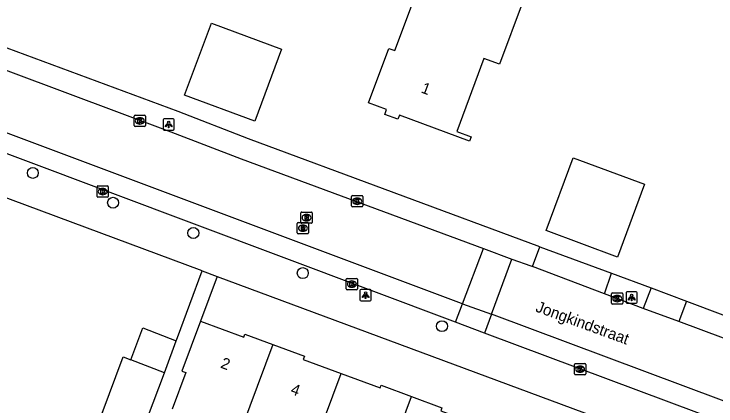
# Model space of a CAD drawing. Extents: x 163268 to 164360, y 381529 to 382285.
# Drawn here: x 163785.8 to 163848.4, y 382061.6 to 382096.5 of the extents above; entities that cross this region are included whole.
import ezdxf

# ---------------------------------------------------------------- set-up
doc = ezdxf.new("R2010")
doc.units = 0
for name, color, linetype in [('IMGEO_Boom', 7, 'Continuous'), ('IMGEO_Kolk', 7, 'Continuous'), ('IMGEO_Lichtpunt', 7, 'Continuous'), ('IMGEO_Openbare_ruimte_label', 7, 'Continuous'), ('IMGEO_Pand', 7, 'Continuous'), ('IMGEO_Pand_nummerreeks', 7, 'Continuous'), ('IMGEO_Parkeervlak_open', 7, 'Continuous'), ('IMGEO_Rijbaan_lokaal_open', 7, 'Continuous'), ('IMGEO_Rioolput', 7, 'Continuous'), ('IMGEO_Voetpad_open', 7, 'Continuous')]:
    doc.layers.add(name, color=color, linetype=linetype)

msp = doc.modelspace()

# ---------------------------------------------------------------- linework, layer by layer
at = {"layer": 'IMGEO_Boom'}
for centre in [(163787.51, 382082.359), (163794.66, 382079.699), (163801.809, 382077), (163811.557, 382073.427), (163823.954, 382068.699)]:
    msp.add_circle(centre, 0.489, dxfattribs=at)
at = {"layer": 'IMGEO_Kolk'}
for p, q in [((163796.537, 382086.57), (163796.537, 382087.422)), ((163796.612, 382087.496), (163797.464, 382087.496)), ((163797.538, 382087.422), (163797.538, 382086.57)), ((163797.025, 382087.276), (163797.05, 382087.276)), ((163797.464, 382086.496), (163796.612, 382086.496)), ((163797.048, 382086.716), (163797.023, 382086.716)), ((163793.307, 382081.195), (163794.159, 382081.195)), ((163793.232, 382080.269), (163793.232, 382081.121)), ((163793.72, 382080.975), (163793.745, 382080.975)), ((163794.233, 382081.121), (163794.233, 382080.269)), ((163794.159, 382080.195), (163793.307, 382080.195)), ((163793.743, 382080.415), (163793.718, 382080.415)), ((163815.906, 382079.41), (163815.906, 382080.262)), ((163815.981, 382080.336), (163816.833, 382080.336)), ((163816.394, 382080.116), (163816.419, 382080.116)), ((163816.907, 382080.262), (163816.907, 382079.41)), ((163816.833, 382079.336), (163815.981, 382079.336)), ((163816.417, 382079.556), (163816.392, 382079.556)), ((163815.426, 382072.025), (163815.426, 382072.877)), ((163815.501, 382072.951), (163816.353, 382072.951)), ((163815.914, 382072.731), (163815.939, 382072.731)), ((163816.427, 382072.877), (163816.427, 382072.025)), ((163816.353, 382071.951), (163815.501, 382071.951)), ((163815.937, 382072.171), (163815.912, 382072.171)), ((163839.066, 382070.736), (163839.066, 382071.588)), ((163839.141, 382071.662), (163839.993, 382071.662)), ((163839.554, 382071.442), (163839.579, 382071.442)), ((163840.067, 382071.588), (163840.067, 382070.736)), ((163839.993, 382070.662), (163839.141, 382070.662)), ((163839.577, 382070.882), (163839.552, 382070.882)), ((163835.754, 382064.44), (163835.754, 382065.292)), ((163835.829, 382065.366), (163836.681, 382065.366)), ((163836.242, 382065.146), (163836.267, 382065.146)), ((163836.755, 382065.292), (163836.755, 382064.44)), ((163836.681, 382064.366), (163835.829, 382064.366)), ((163836.265, 382064.586), (163836.24, 382064.586))]:
    msp.add_line(p, q, dxfattribs=at)
for points in [[(163796.537, 382086.57), (163796.537, 382087.422)], [(163796.612, 382087.496), (163797.464, 382087.496)], [(163797.538, 382087.422), (163797.538, 382086.57)], [(163796.858, 382087.196), (163796.981, 382087.196), (163796.981, 382087.045), (163797.111, 382087.196), (163797.275, 382087.196), (163797.129, 382087.045), (163797.282, 382086.796), (163797.13, 382086.796), (163797.045, 382086.96), (163796.981, 382086.893), (163796.981, 382086.796), (163796.858, 382086.796), (163796.858, 382087.196)], [(163797.464, 382086.496), (163796.612, 382086.496)], [(163793.307, 382081.195), (163794.159, 382081.195)], [(163793.232, 382080.269), (163793.232, 382081.121)], [(163793.553, 382080.895), (163793.676, 382080.895), (163793.676, 382080.744), (163793.806, 382080.895), (163793.97, 382080.895), (163793.824, 382080.744), (163793.977, 382080.495), (163793.825, 382080.495), (163793.74, 382080.659), (163793.676, 382080.592), (163793.676, 382080.495), (163793.553, 382080.495), (163793.553, 382080.895)], [(163794.233, 382081.121), (163794.233, 382080.269)], [(163794.159, 382080.195), (163793.307, 382080.195)], [(163815.906, 382079.41), (163815.906, 382080.262)], [(163815.981, 382080.336), (163816.833, 382080.336)], [(163816.227, 382080.036), (163816.35, 382080.036), (163816.35, 382079.885), (163816.48, 382080.036), (163816.644, 382080.036), (163816.498, 382079.885), (163816.651, 382079.636), (163816.499, 382079.636), (163816.414, 382079.8), (163816.35, 382079.733), (163816.35, 382079.636), (163816.227, 382079.636), (163816.227, 382080.036)], [(163816.907, 382080.262), (163816.907, 382079.41)], [(163816.833, 382079.336), (163815.981, 382079.336)], [(163815.426, 382072.025), (163815.426, 382072.877)], [(163815.501, 382072.951), (163816.353, 382072.951)], [(163815.747, 382072.651), (163815.87, 382072.651), (163815.87, 382072.5), (163816, 382072.651), (163816.164, 382072.651), (163816.018, 382072.5), (163816.171, 382072.251), (163816.019, 382072.251), (163815.934, 382072.415), (163815.87, 382072.348), (163815.87, 382072.251), (163815.747, 382072.251), (163815.747, 382072.651)], [(163816.427, 382072.877), (163816.427, 382072.025)], [(163816.353, 382071.951), (163815.501, 382071.951)], [(163839.066, 382070.736), (163839.066, 382071.588)], [(163839.141, 382071.662), (163839.993, 382071.662)], [(163839.387, 382071.362), (163839.51, 382071.362), (163839.51, 382071.211), (163839.64, 382071.362), (163839.804, 382071.362), (163839.658, 382071.211), (163839.811, 382070.962), (163839.659, 382070.962), (163839.574, 382071.126), (163839.51, 382071.059), (163839.51, 382070.962), (163839.387, 382070.962), (163839.387, 382071.362)], [(163840.067, 382071.588), (163840.067, 382070.736)], [(163839.993, 382070.662), (163839.141, 382070.662)], [(163835.754, 382064.44), (163835.754, 382065.292)], [(163835.829, 382065.366), (163836.681, 382065.366)], [(163836.075, 382065.066), (163836.198, 382065.066), (163836.198, 382064.915), (163836.328, 382065.066), (163836.492, 382065.066), (163836.346, 382064.915), (163836.499, 382064.666), (163836.347, 382064.666), (163836.262, 382064.83), (163836.198, 382064.763), (163836.198, 382064.666), (163836.075, 382064.666), (163836.075, 382065.066)], [(163836.755, 382065.292), (163836.755, 382064.44)], [(163836.681, 382064.366), (163835.829, 382064.366)]]:
    msp.add_lwpolyline(points, dxfattribs=at)
for centre, start, end in [((163796.614, 382087.42), 91.55205, 178.44795), ((163796.614, 382087.42), 91.55205, 178.44795), ((163797.462, 382087.42), 1.55205, 88.44795), ((163797.462, 382087.42), 1.55205, 88.44795), ((163796.614, 382086.572), 181.55205, 268.44795), ((163796.614, 382086.572), 181.55205, 268.44795), ((163797.462, 382086.572), 271.55205, 358.44795), ((163797.462, 382086.572), 271.55205, 358.44795), ((163793.309, 382081.119), 91.55205, 178.44795), ((163793.309, 382081.119), 91.55205, 178.44795), ((163794.157, 382081.119), 1.55205, 88.44795), ((163794.157, 382081.119), 1.55205, 88.44795), ((163793.309, 382080.271), 181.55205, 268.44795), ((163793.309, 382080.271), 181.55205, 268.44795), ((163794.157, 382080.271), 271.55205, 358.44795), ((163794.157, 382080.271), 271.55205, 358.44795), ((163815.983, 382080.26), 91.55205, 178.44795), ((163815.983, 382080.26), 91.55205, 178.44795), ((163816.831, 382080.26), 1.55205, 88.44795), ((163816.831, 382080.26), 1.55205, 88.44795), ((163815.983, 382079.412), 181.55205, 268.44795), ((163815.983, 382079.412), 181.55205, 268.44795), ((163816.831, 382079.412), 271.55205, 358.44795), ((163816.831, 382079.412), 271.55205, 358.44795), ((163815.503, 382072.875), 91.55205, 178.44795), ((163815.503, 382072.875), 91.55205, 178.44795), ((163816.351, 382072.875), 1.55205, 88.44795), ((163816.351, 382072.875), 1.55205, 88.44795), ((163815.503, 382072.027), 181.55205, 268.44795), ((163815.503, 382072.027), 181.55205, 268.44795), ((163816.351, 382072.027), 271.55205, 358.44795), ((163816.351, 382072.027), 271.55205, 358.44795), ((163839.143, 382071.586), 91.55205, 178.44795), ((163839.143, 382071.586), 91.55205, 178.44795), ((163839.991, 382071.586), 1.55205, 88.44795), ((163839.991, 382071.586), 1.55205, 88.44795), ((163839.143, 382070.738), 181.55205, 268.44795), ((163839.143, 382070.738), 181.55205, 268.44795), ((163839.991, 382070.738), 271.55205, 358.44795), ((163839.991, 382070.738), 271.55205, 358.44795), ((163835.831, 382065.29), 91.55205, 178.44795), ((163835.831, 382065.29), 91.55205, 178.44795), ((163836.679, 382065.29), 1.55205, 88.44795), ((163836.679, 382065.29), 1.55205, 88.44795), ((163835.831, 382064.442), 181.55205, 268.44795), ((163835.831, 382064.442), 181.55205, 268.44795), ((163836.679, 382064.442), 271.55205, 358.44795), ((163836.679, 382064.442), 271.55205, 358.44795)]:
    msp.add_arc(centre, 0.0765, start, end, dxfattribs=at)
for centre, major_axis, ratio, start_param, end_param in [((163797.024, 382086.996), (-0.387, 0.002), 0.722429, 4.712389, 7.853982), ((163797.049, 382086.996), (-0.39, 0.002), 0.717154, 1.570796, 4.712389), ((163793.719, 382080.695), (-0.387, 0.002), 0.722429, 4.712389, 7.853982), ((163793.744, 382080.695), (-0.39, 0.002), 0.717154, 1.570796, 4.712389), ((163816.393, 382079.836), (-0.387, 0.002), 0.722429, 4.712389, 7.853982), ((163816.418, 382079.836), (-0.39, 0.002), 0.717154, 1.570796, 4.712389), ((163815.913, 382072.451), (-0.387, 0.002), 0.722429, 4.712389, 7.853982), ((163815.938, 382072.451), (-0.39, 0.002), 0.717154, 1.570796, 4.712389), ((163839.553, 382071.162), (-0.387, 0.002), 0.722429, 4.712389, 7.853982), ((163839.578, 382071.162), (-0.39, 0.002), 0.717154, 1.570796, 4.712389), ((163836.241, 382064.866), (-0.387, 0.002), 0.722429, 4.712389, 7.853982), ((163836.266, 382064.866), (-0.39, 0.002), 0.717154, 1.570796, 4.712389)]:
    msp.add_ellipse(centre, major_axis=major_axis, ratio=ratio, start_param=start_param, end_param=end_param, dxfattribs=at)
at = {"layer": 'IMGEO_Lichtpunt'}
for p, q in [((163799.115, 382087.082), (163799.115, 382086.275)), ((163799.115, 382087.082), (163799.115, 382086.275)), ((163800.017, 382087.177), (163799.209, 382087.177)), ((163800.017, 382087.177), (163799.209, 382087.177)), ((163800.111, 382086.275), (163800.111, 382087.082)), ((163800.111, 382086.275), (163800.111, 382087.082)), ((163799.209, 382086.181), (163800.017, 382086.181)), ((163799.209, 382086.181), (163800.017, 382086.181)), ((163816.652, 382071.867), (163816.652, 382071.06)), ((163816.652, 382071.867), (163816.652, 382071.06)), ((163817.554, 382071.962), (163816.746, 382071.962)), ((163817.554, 382071.962), (163816.746, 382071.962)), ((163817.648, 382071.06), (163817.648, 382071.867)), ((163817.648, 382071.06), (163817.648, 382071.867)), ((163840.349, 382071.657), (163840.349, 382070.85)), ((163840.349, 382071.657), (163840.349, 382070.85)), ((163841.251, 382071.752), (163840.443, 382071.752)), ((163841.251, 382071.752), (163840.443, 382071.752)), ((163841.345, 382070.85), (163841.345, 382071.657)), ((163841.345, 382070.85), (163841.345, 382071.657)), ((163816.746, 382070.966), (163817.554, 382070.966)), ((163816.746, 382070.966), (163817.554, 382070.966)), ((163840.443, 382070.756), (163841.251, 382070.756)), ((163840.443, 382070.756), (163841.251, 382070.756))]:
    msp.add_line(p, q, dxfattribs=at)
for points in [[(163799.489, 382086.746), (163799.528, 382086.718), (163799.34, 382086.456), (163799.302, 382086.483), (163799.489, 382086.746)], [(163799.591, 382086.698), (163799.638, 382086.698), (163799.638, 382086.376), (163799.591, 382086.376), (163799.591, 382086.698)], [(163799.701, 382086.718), (163799.739, 382086.745), (163799.926, 382086.483), (163799.887, 382086.455), (163799.701, 382086.718)], [(163817.026, 382071.531), (163817.065, 382071.503), (163816.877, 382071.241), (163816.839, 382071.268), (163817.026, 382071.531)], [(163817.128, 382071.483), (163817.175, 382071.483), (163817.175, 382071.161), (163817.128, 382071.161), (163817.128, 382071.483)], [(163817.238, 382071.503), (163817.276, 382071.53), (163817.463, 382071.268), (163817.424, 382071.24), (163817.238, 382071.503)], [(163840.723, 382071.321), (163840.762, 382071.293), (163840.574, 382071.031), (163840.536, 382071.058), (163840.723, 382071.321)], [(163840.825, 382071.273), (163840.872, 382071.273), (163840.872, 382070.951), (163840.825, 382070.951), (163840.825, 382071.273)], [(163840.935, 382071.293), (163840.973, 382071.32), (163841.16, 382071.058), (163841.121, 382071.03), (163840.935, 382071.293)]]:
    msp.add_lwpolyline(points, dxfattribs=at)
for centre in [(163799.614, 382086.88), (163817.151, 382071.665), (163840.848, 382071.455)]:
    msp.add_circle(centre, 0.0994, dxfattribs=at)
for centre, start, end in [((163799.209, 382087.082), 90, 180), ((163799.209, 382087.082), 90, 180), ((163800.017, 382087.082), 0, 90), ((163800.017, 382087.082), 0, 90), ((163799.209, 382086.275), 180, 270), ((163799.209, 382086.275), 180, 270), ((163800.017, 382086.275), 270, 0), ((163800.017, 382086.275), 270, 360), ((163816.746, 382071.867), 90, 180), ((163816.746, 382071.867), 90, 180), ((163817.554, 382071.867), 0, 90), ((163817.554, 382071.867), 0, 90), ((163840.443, 382071.657), 90, 180), ((163840.443, 382071.657), 90, 180), ((163841.251, 382071.657), 0, 90), ((163841.251, 382071.657), 0, 90), ((163816.746, 382071.06), 180, 270), ((163816.746, 382071.06), 180, 270), ((163817.554, 382071.06), 270, 0), ((163817.554, 382071.06), 270, 360), ((163840.443, 382070.85), 180, 270), ((163840.443, 382070.85), 180, 270), ((163841.251, 382070.85), 270, 0), ((163841.251, 382070.85), 270, 360)]:
    msp.add_arc(centre, 0.0946, start, end, dxfattribs=at)
at = {"layer": 'IMGEO_Pand'}
for points in [[(163825.268, 382086.054), (163826.547, 382085.578), (163826.403, 382085.193), (163820.16, 382087.517), (163820.021, 382087.143), (163818.867, 382087.573), (163819.026, 382088), (163817.424, 382088.596), (163819.233, 382093.453), (163819.746, 382093.262), (163822.474, 382100.59), (163822.035, 382100.753), (163822.166, 382101.108), (163824.445, 382100.259), (163824.642, 382100.788), (163825.917, 382100.314), (163825.703, 382099.738), (163831.185, 382097.697), (163829.082, 382092.048), (163827.693, 382092.566), (163825.268, 382086.054)], [(163807.277, 382086.966), (163801.023, 382089.295), (163803.414, 382095.714), (163809.667, 382093.386), (163807.277, 382086.966)], [(163839.592, 382074.861), (163833.24, 382077.226), (163835.653, 382083.707), (163842.005, 382081.342), (163839.592, 382074.861)], [(163802.45, 382069.158), (163800.791, 382064.696), (163801.141, 382064.565), (163799.929, 382061.304)], [(163802.45, 382069.158), (163806.292, 382067.729), (163806.392, 382067.998), (163808.9, 382067.066)], [(163796.232, 382065.7), (163797.294, 382068.556), (163800.286, 382067.384)], [(163799.224, 382064.528), (163799.348, 382064.861), (163800.286, 382067.384)], [(163808.9, 382067.066), (163805.456, 382057.812)], [(163808.9, 382067.066), (163811.699, 382066.025), (163811.594, 382065.74), (163814.974, 382064.483)], [(163797.382, 382059.577), (163796.62, 382059.86), (163795.755, 382060.182), (163793.695, 382060.948), (163795.56, 382065.964), (163796.232, 382065.7)], [(163799.224, 382064.528), (163796.232, 382065.7)], [(163797.382, 382059.577), (163798.238, 382061.877), (163799.224, 382064.528)], [(163812.014, 382056.526), (163814.974, 382064.483)], [(163814.974, 382064.483), (163818.452, 382063.19), (163818.545, 382063.44), (163821.248, 382062.435)], [(163817.829, 382053.246), (163821.248, 382062.435)], [(163821.248, 382062.435), (163823.948, 382061.431), (163823.849, 382061.165), (163827.329, 382059.871)]]:
    msp.add_lwpolyline(points, dxfattribs=at)
at = {"layer": 'IMGEO_Parkeervlak_open'}
for points in [[(163825.158, 382069.059), (163825.778, 382070.695)], [(163828.359, 382069.77), (163827.735, 382068.081)]]:
    msp.add_lwpolyline(points, dxfattribs=at)
at = {"layer": 'IMGEO_Rijbaan_lokaal_open'}
for points in [[(163777.261, 382094.409), (163780.897, 382093.097), (163799.803, 382086.025), (163806.074, 382083.627), (163827.643, 382075.615)], [(163775.737, 382089.459), (163825.654, 382070.739), (163825.778, 382070.695)], [(163825.778, 382070.695), (163827.643, 382075.615)], [(163827.643, 382075.615), (163830.168, 382074.663)], [(163828.359, 382069.77), (163830.168, 382074.663)], [(163830.168, 382074.663), (163831.877, 382074.076), (163832.016, 382074.023)], [(163838.427, 382071.575), (163832.016, 382074.023)], [(163841.885, 382070.288), (163838.427, 382071.575)], [(163825.778, 382070.695), (163828.359, 382069.77)], [(163845.063, 382069.102), (163841.885, 382070.288)], [(163893.475, 382045.418), (163828.359, 382069.77)], [(163864.473, 382061.87), (163845.063, 382069.102)]]:
    msp.add_lwpolyline(points, dxfattribs=at)
at = {"layer": 'IMGEO_Rioolput'}
for p, q in [((163811.392, 382077.944), (163811.392, 382078.796)), ((163811.467, 382078.87), (163812.319, 382078.87)), ((163811.88, 382078.65), (163811.905, 382078.65)), ((163812.393, 382078.796), (163812.393, 382077.944)), ((163811.903, 382078.09), (163811.878, 382078.09)), ((163811.07, 382077.006), (163811.07, 382077.858)), ((163811.145, 382077.932), (163811.997, 382077.932)), ((163812.319, 382077.87), (163811.467, 382077.87)), ((163811.558, 382077.712), (163811.583, 382077.712)), ((163812.071, 382077.858), (163812.071, 382077.006)), ((163811.997, 382076.932), (163811.145, 382076.932)), ((163811.581, 382077.152), (163811.556, 382077.152))]:
    msp.add_line(p, q, dxfattribs=at)
for points in [[(163811.392, 382077.944), (163811.392, 382078.796)], [(163811.467, 382078.87), (163812.319, 382078.87)], [(163812.393, 382078.796), (163812.393, 382077.944)], [(163811.981, 382078.568), (163811.729, 382078.57), (163811.729, 382078.17)], [(163811.729, 382078.17), (163811.853, 382078.17), (163811.853, 382078.332), (163811.864, 382078.332)], [(163811.907, 382078.489), (163811.853, 382078.489), (163811.853, 382078.408)], [(163811.853, 382078.408), (163811.905, 382078.408)], [(163811.911, 382078.303), (163811.982, 382078.17), (163812.122, 382078.17), (163812.057, 382078.296)], [(163811.07, 382077.006), (163811.07, 382077.858)], [(163811.145, 382077.932), (163811.997, 382077.932)], [(163811.659, 382077.63), (163811.407, 382077.632), (163811.407, 382077.232)], [(163811.407, 382077.232), (163811.531, 382077.232), (163811.531, 382077.394), (163811.542, 382077.394)], [(163812.319, 382077.87), (163811.467, 382077.87)], [(163811.585, 382077.551), (163811.531, 382077.551), (163811.531, 382077.47)], [(163811.531, 382077.47), (163811.583, 382077.47)], [(163812.071, 382077.858), (163812.071, 382077.006)], [(163811.997, 382076.932), (163811.145, 382076.932)], [(163811.589, 382077.365), (163811.66, 382077.232), (163811.8, 382077.232), (163811.735, 382077.358)]]:
    msp.add_lwpolyline(points, dxfattribs=at)
for centre, radius, start, end in [((163811.469, 382078.794), 0.0765, 91.55205, 178.44795), ((163811.469, 382078.794), 0.0765, 91.55205, 178.44795), ((163812.317, 382078.794), 0.0765, 1.55205, 88.44795), ((163812.317, 382078.794), 0.0765, 1.55205, 88.44795), ((163811.863, 382078.279), 0.0533, 26.02933, 88.69889), ((163811.889, 382078.597), 0.19, 274.7715, 282.96867), ((163811.913, 382078.393), 0.0964, 77.00612, 93.18647), ((163811.927, 382078.45), 0.0378, 276.66336, 79.67722), ((163811.98, 382078.458), 0.109, 350.36119, 89.41601), ((163811.978, 382078.458), 0.112, 277.58423, 350.98172), ((163811.962, 382078.243), 0.108, 29.51342, 73.79051), ((163811.147, 382077.856), 0.0765, 91.55205, 178.44795), ((163811.147, 382077.856), 0.0765, 91.55205, 178.44795), ((163811.469, 382077.946), 0.0765, 181.55205, 268.44795), ((163811.469, 382077.946), 0.0765, 181.55205, 268.44795), ((163811.541, 382077.341), 0.0533, 26.02933, 88.69889), ((163811.567, 382077.659), 0.19, 274.7715, 282.96867), ((163811.591, 382077.455), 0.0964, 77.00612, 93.18647), ((163811.605, 382077.512), 0.0378, 276.66336, 79.67722), ((163811.658, 382077.52), 0.109, 350.36119, 89.41601), ((163811.656, 382077.52), 0.112, 277.58423, 350.98172), ((163811.64, 382077.305), 0.108, 29.51342, 73.79051), ((163811.995, 382077.856), 0.0765, 1.55205, 88.44795), ((163811.995, 382077.856), 0.0765, 1.55205, 88.44795), ((163812.317, 382077.946), 0.0765, 271.55205, 358.44795), ((163812.317, 382077.946), 0.0765, 271.55205, 358.44795), ((163811.147, 382077.008), 0.0765, 181.55205, 268.44795), ((163811.147, 382077.008), 0.0765, 181.55205, 268.44795), ((163811.995, 382077.008), 0.0765, 271.55205, 358.44795), ((163811.995, 382077.008), 0.0765, 271.55205, 358.44795)]:
    msp.add_arc(centre, radius, start, end, dxfattribs=at)
for centre, major_axis, ratio, start_param, end_param in [((163811.879, 382078.37), (-0.387, 0.002), 0.722429, 4.712389, 7.853982), ((163811.904, 382078.37), (-0.39, 0.002), 0.717154, 1.570796, 4.712389), ((163811.557, 382077.432), (-0.387, 0.002), 0.722429, 4.712389, 7.853982), ((163811.582, 382077.432), (-0.39, 0.002), 0.717154, 1.570796, 4.712389)]:
    msp.add_ellipse(centre, major_axis=major_axis, ratio=ratio, start_param=start_param, end_param=end_param, dxfattribs=at)
at = {"layer": 'IMGEO_Voetpad_open'}
for points in [[(163832.665, 382075.767), (163806.709, 382085.403), (163800.454, 382087.826), (163780.378, 382095.252)], [(163825.158, 382069.059), (163778.869, 382086.424), (163777.923, 382086.769)], [(163802.607, 382073.632), (163776.565, 382083.317)], [(163832.016, 382074.023), (163832.665, 382075.767)], [(163832.665, 382075.767), (163839.053, 382073.431)], [(163800.286, 382067.384), (163800.4, 382067.692), (163802.607, 382073.632)], [(163803.931, 382073.14), (163802.45, 382069.158)], [(163802.607, 382073.632), (163803.931, 382073.14)], [(163803.931, 382073.14), (163843.222, 382058.527)], [(163838.427, 382071.575), (163839.053, 382073.431)], [(163839.053, 382073.431), (163842.582, 382072.105)], [(163842.582, 382072.105), (163841.885, 382070.288)], [(163842.582, 382072.105), (163845.732, 382070.921)], [(163845.732, 382070.921), (163845.063, 382069.102)], [(163845.732, 382070.921), (163865.151, 382063.623)], [(163827.735, 382068.081), (163825.158, 382069.059)], [(163892.832, 382043.759), (163827.735, 382068.081)]]:
    msp.add_lwpolyline(points, dxfattribs=at)

# ---------------------------------------------------------------- texts
at = {"layer": 'IMGEO_Openbare_ruimte_label'}
msp.add_text('Jongkindstraat', height=1, rotation=339.93365, dxfattribs=at).set_placement((163832.219, 382070.03))
at = {"layer": 'IMGEO_Pand_nummerreeks'}
for s, rotation, p in [('1', 339.18749, (163822.02, 382089.545)), ('2', 339.55871, (163804.161, 382065.019)), ('4', 339.55871, (163810.396, 382062.696))]:
    msp.add_text(s, height=1, rotation=rotation, dxfattribs=at).set_placement(p)

doc.saveas('drawing.dxf')
